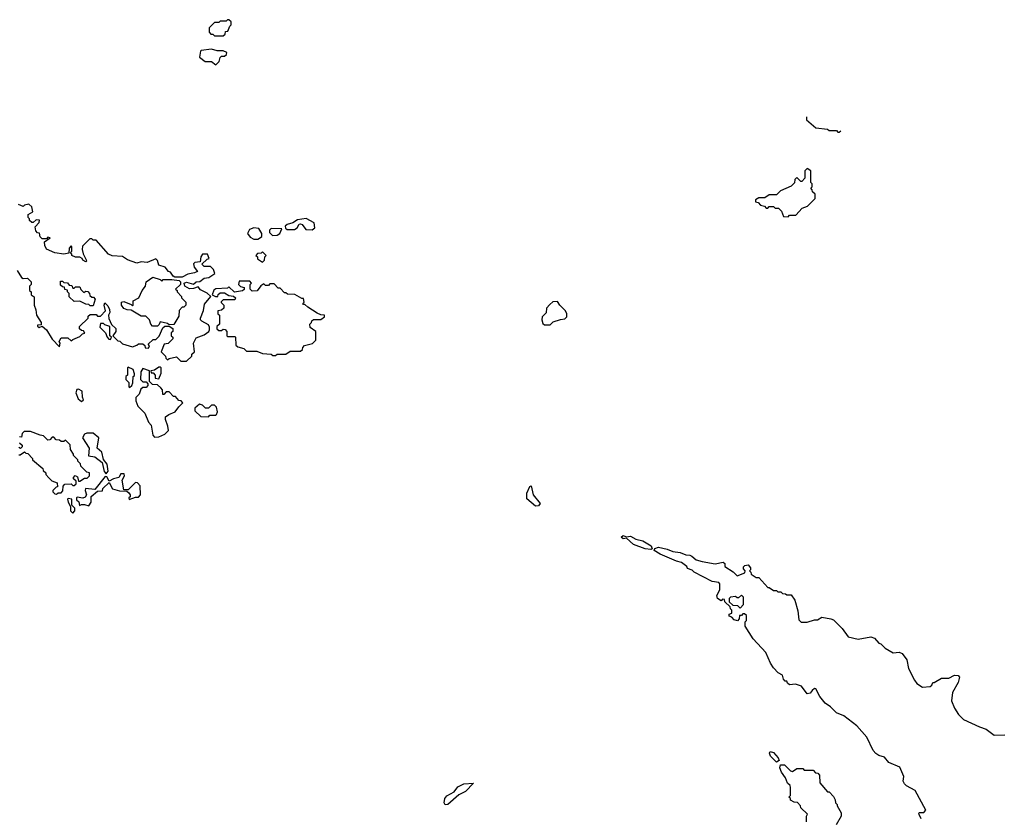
# Model space of a CAD drawing. Extents: x 2386423 to 2568864, y 578392 to 761999.
# Tile 451 of 454: x 2501622 to 2508365, y 745097 to 750560. Entities that reach past the tile are written whole.
import ezdxf

# ---------------------------------------------------------------- set-up
doc = ezdxf.new("R2010")
doc.units = 0

msp = doc.modelspace()

# ---------------------------------------------------------------- linework, layer by layer
at = {"layer": '0CON05XD'}
for points in [[(2503015, 750450), (2503028.3, 750461.7), (2503031.7, 750478.3), (2503048.3, 750481.7), (2503060, 750515), (2503070, 750525), (2503070, 750545), (2503055, 750560), (2503045, 750560), (2503035, 750550), (2502995, 750550), (2502985, 750540), (2502955, 750540), (2502920, 750505), (2502920, 750475), (2502931.7, 750461.7), (2502945, 750460), (2502955, 750450), (2503015, 750450)], [(2502965, 750250), (2502987, 750273), (2502995, 750300), (2503005, 750310), (2503025, 750310), (2503038.3, 750321.7), (2503040, 750335), (2503015, 750347.5), (2502975, 750347.5), (2502935, 750357.5), (2502865, 750350), (2502860, 750345), (2502853.3, 750303.3), (2502893, 750273), (2502935, 750272.5), (2502965, 750250)], [(2507010, 749894), (2507010, 749875), (2507075, 749820), (2507155, 749810), (2507165, 749800), (2507215, 749800), (2507225, 749790), (2507235, 749790), (2507245.4, 749799.1)], [(2506885, 749210), (2506895, 749220), (2506938.3, 749221.7), (2506981.7, 749268.3), (2507018.3, 749281.7), (2507070, 749335), (2507070, 749365), (2507051.7, 749381.7), (2507050, 749395), (2507040, 749405), (2507050, 749415), (2507050, 749435), (2507040, 749445), (2507040, 749525), (2507015, 749540), (2507000, 749525), (2507000, 749475), (2506978.3, 749451.7), (2506971.7, 749451.7), (2506945, 749480), (2506930, 749465), (2506928.3, 749441.7), (2506905, 749420), (2506831.7, 749388.3), (2506805, 749360), (2506755, 749360), (2506725, 749340), (2506685, 749340), (2506660, 749325), (2506661.7, 749311.7), (2506678.3, 749308.3), (2506695, 749290), (2506721.7, 749281.7), (2506735, 749270), (2506745, 749270), (2506755, 749280), (2506785, 749280), (2506795, 749270), (2506818.3, 749268.3), (2506838.3, 749248.3), (2506851.7, 749211.7), (2506885, 749210)], [(2502765, 748220), (2502800, 748255), (2502801.7, 748268.3), (2502820, 748285), (2502813.3, 748345), (2502830, 748380), (2502885, 748401.2), (2502917.5, 748425), (2502922.5, 748435), (2502922.5, 748455), (2502915, 748470), (2502870, 748495), (2502860, 748505), (2502860, 748515), (2502881.7, 748568.3), (2502888.3, 748611.7), (2502930, 748665), (2502905, 748687.5), (2502860.7, 748710.7), (2502845, 748730), (2502811.7, 748718.3), (2502785, 748717.5), (2502753.6, 748733.6), (2502747.5, 748755), (2502765, 748762.5), (2502811.7, 748748.3), (2502830, 748765), (2502855, 748767.5), (2502885, 748790), (2502917, 748793), (2502958.3, 748821.7), (2502948.3, 748848.3), (2502928.3, 748868.3), (2502885, 748870), (2502870, 748885), (2502905, 748920), (2502920, 748925), (2502907.5, 748955), (2502875, 748953.3), (2502863.6, 748936.4), (2502858.3, 748901.7), (2502822.5, 748897.5), (2502812.5, 748887.5), (2502817.5, 748865), (2502840, 748835), (2502820, 748825), (2502773.6, 748816.4), (2502735, 748797.5), (2502685, 748797.5), (2502673.3, 748803.3), (2502655, 748830), (2502640, 748835), (2502617.5, 748865), (2502575, 748877.5), (2502565, 748910), (2502555, 748922.5), (2502495, 748897.5), (2502455, 748902.5), (2502425, 748892.5), (2502360, 748915), (2502325, 748937.5), (2502255, 748942.5), (2502230, 748955), (2502145, 749050), (2502125, 749050), (2502115, 749060), (2502101.7, 749058.3), (2502051.7, 749008.3), (2502050, 748985), (2502057, 748957), (2502077.5, 748915), (2502080, 748905), (2502075, 748902.5), (2502055, 748912.5), (2502050, 748925), (2502035, 748932.5), (2502003.6, 748933.6), (2501980, 748945), (2501980, 748955), (2501970, 748965), (2501980, 748975), (2501980, 749005), (2501975, 749010), (2501960, 748995), (2501958.3, 748961.7), (2501925, 748953.3), (2501863, 748963), (2501805, 748987.5), (2501793.6, 749013.6), (2501792.5, 749037.5), (2501830, 749065), (2501815, 749070), (2501805, 749060), (2501775, 749060), (2501763, 749073), (2501758.3, 749098.3), (2501745, 749100), (2501733, 749113), (2501728.3, 749141.7), (2501755, 749170), (2501756.7, 749186.7), (2501735, 749190), (2501715, 749170), (2501705, 749170), (2501690, 749185), (2501690, 749195), (2501680, 749205), (2501680, 749225), (2501712.5, 749245), (2501705, 749277.5), (2501685, 749296.2), (2501655, 749290), (2501645, 749280), (2501613.3, 749293.3)], [(2503625, 749121.2), (2503643.3, 749135), (2503638.3, 749168.3), (2503585, 749197.5), (2503525, 749190), (2503491.7, 749168.3), (2503453, 749157), (2503440, 749145), (2503441.7, 749131.7), (2503453.6, 749123.6), (2503505, 749123.3), (2503522.5, 749135), (2503535, 749160), (2503545, 749162.5), (2503556.2, 749156.2), (2503582.3, 749122.3), (2503625, 749121.2)], [(2503253.6, 749056.4), (2503265, 749062.5), (2503280, 749075), (2503280, 749095), (2503259.3, 749129.3), (2503225, 749133.3), (2503195, 749122.5), (2503182.5, 749095), (2503200.5, 749070.5), (2503226.4, 749056.4), (2503253.6, 749056.4)], [(2503352.5, 749082.5), (2503385, 749083.3), (2503402.5, 749095), (2503418.3, 749128.3), (2503345, 749130), (2503331.7, 749118.3), (2503331.7, 749101.7), (2503352.5, 749082.5)], [(2503285, 748900), (2503298.3, 748911.7), (2503300, 748935), (2503310, 748945), (2503285, 748970), (2503275, 748960), (2503251.7, 748958.3), (2503240, 748945), (2503250, 748935), (2503251.7, 748921.7), (2503285, 748900)], [(2501605, 748842.5), (2501633.6, 748793.6), (2501645, 748787.5), (2501675, 748790), (2501700, 748765), (2501700, 748745), (2501690, 748735), (2501690, 748705), (2501700, 748695), (2501700, 748675), (2501721.7, 748661.7), (2501720, 748605), (2501732.5, 748572.5), (2501737.1, 748535), (2501770, 748485), (2501769.3, 748470.7), (2501745, 748467.5), (2501745, 748460), (2501755, 748452.5), (2501775, 748460), (2501806.2, 748435), (2501845, 748372.5), (2501895, 748320), (2501900, 748345), (2501892.5, 748355), (2501905, 748380), (2501951.7, 748381.7), (2501975, 748360), (2501985, 748370), (2502035, 748390), (2502051.7, 748408.3), (2502068.3, 748411.7), (2502058.3, 748428.3), (2502045, 748430), (2502031.7, 748441.7), (2502031.7, 748458.3), (2502090, 748515), (2502091.7, 748528.3), (2502105, 748540), (2502145, 748540), (2502155, 748530), (2502175, 748530), (2502210, 748565), (2502200, 748605), (2502205, 748620), (2502225, 748600), (2502237.5, 748575), (2502240, 748555), (2502230, 748535), (2502233, 748513), (2502251.7, 748471.7), (2502280, 748445), (2502280, 748425), (2502260, 748395), (2502295, 748360), (2502307, 748357), (2502325, 748340), (2502395, 748320), (2502425, 748330), (2502435, 748340), (2502465, 748340), (2502478.3, 748328.3), (2502481.7, 748311.7), (2502505, 748310), (2502510, 748325), (2502501.7, 748338.3), (2502535, 748370), (2502555, 748370), (2502578.3, 748391.7), (2502601.7, 748448.3), (2502615, 748460), (2502645, 748460), (2502670, 748445), (2502670, 748425), (2502660, 748415), (2502660, 748395), (2502670, 748385), (2502670, 748375), (2502638.3, 748341.7), (2502611.7, 748338.3), (2502590, 748285), (2502620, 748255), (2502621.7, 748241.7), (2502635, 748230), (2502645, 748240), (2502695, 748250), (2502725, 748220), (2502765, 748220)], [(2502125, 748600), (2502105, 748600), (2502095, 748610), (2502075, 748612.5), (2502035, 748632.5), (2501995, 748630), (2501961.7, 748661.7), (2501960, 748685), (2501950, 748695), (2501948.3, 748708.3), (2501931.7, 748711.7), (2501928.3, 748728.3), (2501915, 748730), (2501901.7, 748741.7), (2501901.7, 748768.3), (2501915, 748770), (2501925, 748760), (2501948.3, 748758.3), (2501961.7, 748741.7), (2501978.3, 748738.3), (2501985, 748720), (2501995, 748720), (2502005, 748730), (2502035, 748730), (2502041.7, 748711.7), (2502061.7, 748691.7), (2502075, 748700), (2502088.3, 748698.3), (2502100, 748685), (2502101.7, 748671.7), (2502115, 748660), (2502128.3, 748658.3), (2502140, 748645), (2502125, 748600)], [(2502565, 748460), (2502531.7, 748461.7), (2502520, 748475), (2502510, 748505), (2502485, 748530), (2502455, 748530), (2502385, 748570), (2502358.3, 748571.7), (2502335, 748582.5), (2502320, 748605), (2502320, 748625), (2502335, 748630), (2502385, 748610), (2502395, 748600), (2502400, 748605), (2502400, 748635), (2502437.5, 748655), (2502460, 748705), (2502482.5, 748735), (2502487.5, 748765), (2502533, 748797), (2502585, 748780), (2502595, 748770), (2502605, 748780), (2502665, 748780), (2502715, 748772.5), (2502722.5, 748765), (2502722.5, 748745), (2502690, 748715), (2502700, 748705), (2502700, 748695), (2502730, 748665), (2502730, 748655), (2502760, 748625), (2502760, 748605), (2502745, 748590), (2502735, 748590), (2502713, 748567), (2502711.7, 748528.3), (2502678.3, 748471.7), (2502645, 748470), (2502635, 748480), (2502585, 748490), (2502578.3, 748471.7), (2502565, 748460)], [(2503375, 748260), (2503385, 748270), (2503445, 748270), (2503475, 748290), (2503545, 748290), (2503558.3, 748301.7), (2503560, 748315), (2503571.7, 748328.3), (2503628.3, 748341.7), (2503650, 748365), (2503650, 748425), (2503611.7, 748451.7), (2503610, 748475), (2503620, 748485), (2503621.7, 748498.3), (2503633, 748507), (2503685, 748507.5), (2503710, 748525), (2503710, 748535), (2503685, 748537.5), (2503659.3, 748549.3), (2503595, 748590), (2503575, 748610), (2503565, 748610), (2503560, 748615), (2503570, 748625), (2503565, 748650), (2503555, 748650), (2503507, 748677), (2503455, 748680), (2503445, 748690), (2503435, 748690), (2503405, 748720), (2503391.7, 748721.7), (2503365, 748750), (2503335, 748750), (2503325, 748740), (2503305, 748740), (2503295, 748750), (2503273.6, 748736.4), (2503248.3, 748701.7), (2503215, 748700), (2503200, 748715), (2503200, 748745), (2503210, 748755), (2503198.3, 748768.3), (2503125, 748770), (2503120, 748745), (2503133.3, 748733.3), (2503160, 748725), (2503158.3, 748711.7), (2503147, 748703), (2503093, 748693), (2503055, 748730), (2503045, 748720), (2502965, 748717.5), (2502951.7, 748708.3), (2502940, 748675), (2502963, 748663), (2502980, 748665), (2502981.7, 748678.3), (2502995, 748690), (2503025, 748690), (2503055, 748670), (2503087, 748667), (2503100, 748655), (2503095, 748640), (2503015, 748640), (2503001.7, 748628.3), (2503001.7, 748621.7), (2503020, 748605), (2503020, 748585), (2503005, 748570), (2502980, 748565), (2502980, 748545), (2502990, 748535), (2502990, 748475), (2502971.7, 748458.3), (2502971.7, 748441.7), (2502985, 748430), (2503005, 748430), (2503015, 748440), (2503028.3, 748438.3), (2503040, 748425), (2503040, 748395), (2503045, 748390), (2503095, 748390), (2503100, 748385), (2503101.7, 748331.7), (2503115, 748320), (2503157, 748307), (2503175, 748290), (2503245, 748290), (2503285, 748272.5), (2503345, 748270), (2503355, 748260), (2503375, 748260)], [(2505255, 748470), (2505275, 748490), (2505325, 748507.5), (2505355, 748510), (2505370, 748525), (2505370, 748545), (2505360, 748565), (2505320, 748605), (2505305, 748630), (2505273, 748627), (2505251.7, 748608.3), (2505230, 748585), (2505228.3, 748551.7), (2505200, 748525), (2505197.5, 748505), (2505205, 748480), (2505215, 748470), (2505255, 748470)], [(2502245, 748370), (2502250, 748385), (2502240, 748395), (2502238.3, 748458.3), (2502205, 748470), (2502195, 748480), (2502175, 748480), (2502170, 748455), (2502210, 748415), (2502220, 748385), (2502231.7, 748371.7), (2502245, 748370)], [(2502375, 748040), (2502390, 748055), (2502397, 748073), (2502400, 748115), (2502407.5, 748122.5), (2502407.5, 748135), (2502400, 748165), (2502365, 748180), (2502360, 748175), (2502360, 748125), (2502350, 748115), (2502350, 748095), (2502370, 748075), (2502370, 748045), (2502375, 748040)], [(2502545, 747700), (2502575, 747703.3), (2502615, 747720), (2502640, 747745), (2502637.5, 747775), (2502620.7, 747820.7), (2502621.2, 747838.8), (2502643.9, 747856.1), (2502686.7, 747875), (2502711.2, 747908.8), (2502740, 747935), (2502728.3, 747948.3), (2502711.7, 747951.7), (2502688.3, 747978.3), (2502675, 747980), (2502645, 748010), (2502625, 748010), (2502608.3, 747991.7), (2502601.7, 747991.7), (2502600, 748025), (2502588.3, 748038.3), (2502565, 748060), (2502531.7, 748061.7), (2502511.7, 748081.7), (2502510, 748155), (2502465, 748170), (2502452.5, 748147.5), (2502450, 748095), (2502465, 748080), (2502488.3, 748078.3), (2502500, 748065), (2502500, 748055), (2502488.3, 748041.7), (2502465, 748040), (2502451.7, 748028.3), (2502440, 747995), (2502418.3, 747971.7), (2502418.3, 747948.3), (2502431.7, 747911.7), (2502480, 747865), (2502503, 747803), (2502521.7, 747781.7), (2502533, 747713), (2502545, 747700)], [(2502575, 748100), (2502591.7, 748138.3), (2502590, 748175), (2502585, 748180), (2502575, 748180), (2502545, 748160), (2502520, 748155), (2502521.7, 748141.7), (2502535, 748140), (2502550, 748125), (2502550, 748105), (2502575, 748100)], [(2502045, 747944), (2502058.8, 747955), (2502051.2, 747975), (2502048.8, 748015), (2502025, 748030), (2502014, 748026), (2502006.2, 748005), (2502023, 747963), (2502045, 747944)], [(2502915, 747840), (2502925, 747850), (2502965, 747850), (2502970, 747855), (2502977.5, 747875), (2502970, 747905), (2502955, 747920), (2502935, 747920), (2502915, 747900), (2502895, 747900), (2502875, 747920), (2502852.5, 747927.5), (2502821.7, 747898.3), (2502821.7, 747881.7), (2502861.7, 747841.7), (2502915, 747840)], [(2501875, 747310), (2501885, 747320), (2501905, 747320), (2501918.3, 747331.7), (2501920, 747365), (2501931.7, 747378.3), (2501975, 747380), (2501985, 747370), (2501995, 747370), (2502008.3, 747381.7), (2502008.3, 747398.3), (2501990, 747415), (2501990, 747425), (2502001.7, 747438.3), (2502018.3, 747428.3), (2502025, 747400), (2502035, 747400), (2502065, 747420), (2502085, 747420), (2502100, 747435), (2502100, 747455), (2502081.7, 747461.7), (2502041.7, 747501.7), (2502038.3, 747518.3), (2502020, 747535), (2502020, 747545), (2501990, 747575), (2501990, 747585), (2501970, 747615), (2501968.3, 747648.3), (2501935, 747680), (2501925, 747670), (2501905, 747670), (2501895, 747680), (2501871.7, 747681.7), (2501855, 747700), (2501845, 747700), (2501828.3, 747681.7), (2501815, 747680), (2501785, 747710), (2501763, 747713), (2501695, 747740), (2501651.7, 747738.3), (2501640, 747725), (2501635, 747700), (2501621.7, 747701.7)], [(2502215, 747450), (2502227, 747467), (2502221.2, 747515), (2502196.7, 747546.7), (2502185, 747597.5), (2502152.5, 747625), (2502163.3, 747695), (2502125, 747728.8), (2502082.5, 747727.5), (2502065, 747720), (2502052.5, 747695), (2502098.8, 747625), (2502093, 747573), (2502135.5, 747565.5), (2502186.4, 747526.4), (2502200, 747465), (2502215, 747450)], [(2501621.7, 747661.7), (2501640, 747645), (2501640, 747635), (2501628.3, 747621.7), (2501615, 747630)], [(2501615, 747580), (2501625, 747580), (2501655, 747600), (2501665, 747590), (2501678.3, 747588.3), (2501710, 747555), (2501710, 747545), (2501780, 747485), (2501783, 747473), (2501800, 747455), (2501800, 747445), (2501821.7, 747421.7), (2501841.7, 747401.7), (2501878.3, 747388.3), (2501880, 747360), (2501871.7, 747358.3), (2501850, 747335), (2501850, 747325), (2501861.7, 747311.7), (2501875, 747310)], [(2502095, 747230), (2502112.5, 747255), (2502112.5, 747295), (2502155, 747330), (2502188.3, 747331.7), (2502191.7, 747348.3), (2502235, 747390), (2502257.5, 747347.5), (2502305, 747333.3), (2502355, 747330), (2502369.3, 747319.3), (2502377.5, 747305), (2502377.5, 747292.5), (2502370, 747285), (2502372.5, 747272.5), (2502415, 747290), (2502435, 747290), (2502450, 747305), (2502447, 747367), (2502428.3, 747388.3), (2502415, 747390), (2502365, 747340), (2502335, 747340), (2502323.3, 747406.7), (2502340, 747435), (2502338.3, 747448.3), (2502315, 747450), (2502300, 747425), (2502264.2, 747415.8), (2502235, 747400), (2502219.3, 747429.3), (2502208.3, 747431.7), (2502137.5, 747342.5), (2502072, 747348), (2502070, 747335), (2502080, 747305), (2502070.7, 747289.3), (2502055, 747282.5), (2502015, 747290), (2502010, 747285), (2502011.7, 747271.7), (2502027, 747257), (2502031.7, 747231.7), (2502045, 747240), (2502065, 747240), (2502095, 747230)], [(2505155, 747228), (2505095, 747277.5), (2505095, 747317.5), (2505115, 747362.5), (2505125, 747367.5), (2505138, 747305), (2505186.7, 747245), (2505175, 747231.2), (2505155, 747228)], [(2501985, 747180), (2502000, 747195), (2502000, 747215), (2501980, 747235), (2501980, 747275), (2501955, 747280), (2501950, 747275), (2501953.3, 747255), (2501970, 747225), (2501970, 747195), (2501985, 747180)], [(2505945, 746930), (2505905, 746935.7), (2505826.7, 746965), (2505778.3, 747008.3), (2505755, 747002.9), (2505741.2, 747015), (2505755, 747026), (2505777, 747017), (2505805, 747021.2), (2505841.2, 747001.2), (2505889.7, 746989.7), (2505945.7, 746955.7), (2505952.5, 746935), (2505945, 746930)], [(2507796.7, 745085), (2507782.5, 745115), (2507780, 745125), (2507785, 745130), (2507815, 745130), (2507827.5, 745145), (2507755, 745280), (2507695, 745312.5), (2507682.5, 745325), (2507673.3, 745345), (2507676.4, 745376.4), (2507649.3, 745439.3), (2507575, 745472.5), (2507545, 745507.5), (2507505, 745520), (2507484.1, 745534.1), (2507466.7, 745555), (2507422.5, 745645), (2507355, 745722.5), (2507265, 745792.5), (2507215, 745812.5), (2507175, 745852.5), (2507138.3, 745878.3), (2507102.5, 745925), (2507075, 745977.5), (2507065, 745980), (2507050, 745965), (2507035, 745947.5), (2507015, 745942.5), (2506975, 745994), (2506935, 746007.5), (2506893, 746003), (2506880, 746015), (2506875, 746030), (2506865, 746030), (2506851.7, 746041.7), (2506845, 746070), (2506817, 746087), (2506785, 746120), (2506763.3, 746153.3), (2506732.5, 746225), (2506645, 746320), (2506590, 746405), (2506590, 746435), (2506600, 746445), (2506598.3, 746478.3), (2506585, 746490), (2506575, 746490), (2506565, 746480), (2506551.7, 746478.3), (2506550, 746455), (2506537.5, 746442.5), (2506515, 746450), (2506498.3, 746468.3), (2506480, 746475), (2506481.7, 746488.3), (2506500, 746495), (2506500, 746515), (2506490, 746525), (2506488.3, 746538.3), (2506451.7, 746571.7), (2506448.3, 746588.3), (2506435, 746590), (2506425, 746580), (2506400, 746595), (2506396.2, 746615), (2506417.5, 746655), (2506417.5, 746695), (2506410, 746705), (2506365, 746712.5), (2506240, 746775), (2506228.3, 746788.3), (2506195, 746800), (2506190, 746815), (2506155, 746842.5), (2506120.8, 746850.8), (2506008.3, 746898.3), (2505967.5, 746925), (2505971.7, 746938.3), (2505995.9, 746945.9), (2506055, 746934), (2506095, 746916.2), (2506145, 746910), (2506184.3, 746894.3), (2506211.2, 746891.2), (2506226, 746886), (2506255, 746860), (2506295, 746848), (2506385, 746832.5), (2506440, 746845)], [(2506440, 746845), (2506450, 746835), (2506450, 746815), (2506508.8, 746778.8), (2506535, 746750), (2506588.3, 746771.7), (2506590, 746785), (2506578.3, 746798.3), (2506578.3, 746811.7), (2506587.5, 746822.5), (2506610, 746825), (2506627.5, 746805), (2506627.5, 746792.5), (2506620, 746785), (2506630, 746775), (2506631.7, 746761.7), (2506665, 746740), (2506685, 746740), (2506745, 746670), (2506755, 746670), (2506785, 746650), (2506805, 746650), (2506815, 746640), (2506835, 746640), (2506845, 746630), (2506867, 746627), (2506875, 746620), (2506905, 746620), (2506930, 746585), (2506951.7, 746511.7), (2506958.3, 746448.3), (2506973, 746433), (2507015, 746432.5), (2507065, 746450), (2507085, 746450), (2507115, 746467.5), (2507177, 746457), (2507195, 746450), (2507255, 746390), (2507295, 746332.5), (2507365, 746317.5), (2507451.7, 746331.7), (2507475, 746322.5), (2507505, 746290), (2507520, 746285), (2507550, 746255), (2507603, 746223), (2507645, 746226.7), (2507665, 746217.5), (2507696.7, 746175), (2507710, 746115), (2507750, 746035), (2507765, 746013.3), (2507805, 745987.5), (2507857, 745993), (2507868.3, 746001.7), (2507875, 746020), (2507885, 746020), (2507935, 746050), (2507985, 746050), (2508025, 746070), (2508048.3, 746068.3), (2508057.5, 746057.5), (2508049.3, 746020.7), (2508009.5, 745950.5), (2508004, 745895), (2508022.9, 745845), (2508051.3, 745801.3), (2508085, 745767.5), (2508195, 745715.8), (2508241.3, 745701.3), (2508295, 745660), (2508368.3, 745661.7)], [(2506555, 746530), (2506580, 746555), (2506580, 746605), (2506565, 746617.5), (2506545, 746600), (2506535, 746600), (2506525, 746610), (2506490, 746605), (2506480, 746595), (2506481.7, 746571.7), (2506505, 746550), (2506538.3, 746548.3), (2506555, 746530)], [(2506805, 745473.3), (2506763.3, 745515), (2506756.7, 745535), (2506761.7, 745548.3), (2506785, 745540), (2506816.7, 745505), (2506822.5, 745485), (2506805, 745473.3)], [(2507010, 745065), (2507010, 745105), (2507018.3, 745118.3), (2506971.7, 745161.7), (2506970, 745175), (2506948.3, 745198.3), (2506925, 745200), (2506900, 745215), (2506900, 745225), (2506890, 745235), (2506900, 745245), (2506901.7, 745301.7), (2506897.5, 745315), (2506880, 745330), (2506865.9, 745365.9), (2506840, 745405), (2506827.5, 745435), (2506833.3, 745456.7), (2506860, 745455), (2506900, 745415), (2506915, 745410), (2506945, 745430), (2506985, 745430), (2506995, 745420), (2507055, 745420), (2507071.7, 745401.7), (2507088.3, 745398.3), (2507100, 745385), (2507101.7, 745331.7), (2507155, 745270), (2507165, 745270), (2507195, 745240), (2507207, 745217), (2507210, 745195), (2507220, 745185), (2507220, 745175), (2507247, 745127), (2507247.5, 745105), (2507212.5, 745045)], [(2504535, 745183.1), (2504528.1, 745195), (2504532.9, 745225), (2504547, 745243), (2504598.1, 745271.9), (2504622.5, 745305), (2504664.4, 745325.6), (2504730, 745330), (2504676.1, 745273.9), (2504630, 745250), (2504555, 745183.3), (2504535, 745183.1)]]:
    msp.add_lwpolyline(points, dxfattribs=at)

doc.saveas('drawing.dxf')
